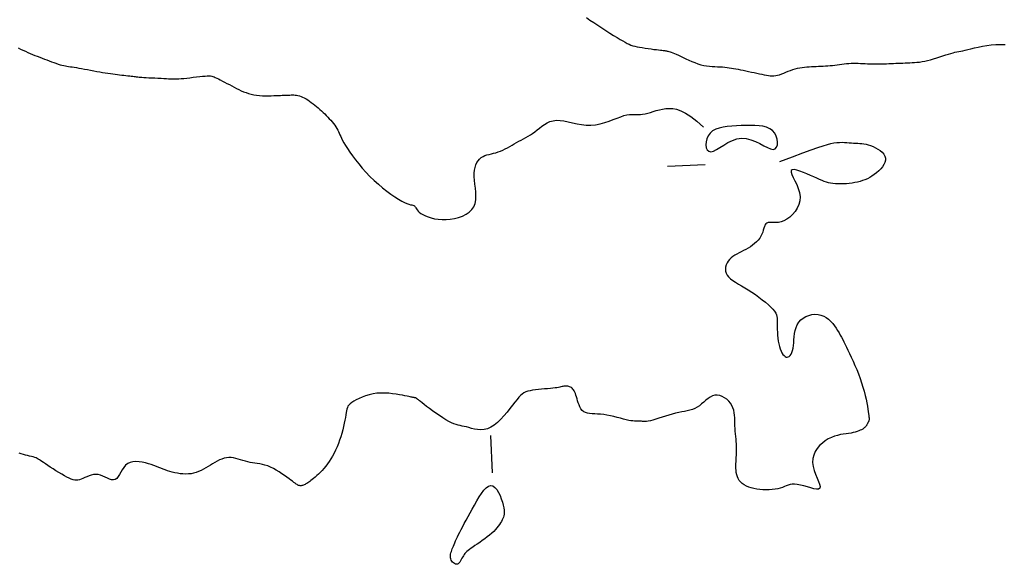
# Model space of a CAD drawing. Header units: millimetres. Extents: x 32690613 to 32693367, y 5343692 to 5344708.
# Tile 330 of 656: x 32692900 to 32692927, y 5343727 to 5343742. Entities that reach past the tile are written whole.
import ezdxf

# ---------------------------------------------------------------- set-up
doc = ezdxf.new("R2010")
doc.units = ezdxf.units.MM
doc.header["$LTSCALE"] = 20
doc.layers.add('02-DGM_HL_493.50', color=112, linetype='Continuous')

msp = doc.modelspace()

# ---------------------------------------------------------------- linework, layer by layer
at = {"layer": '02-DGM_HL_493.50', "elevation": 493.5, "flags": 128}
for points in [[(32692915.519, 5343741.939), (32692915.611, 5343741.871), (32692915.711, 5343741.801), (32692915.817, 5343741.73), (32692915.925, 5343741.659), (32692916.033, 5343741.589), (32692916.139, 5343741.523), (32692916.241, 5343741.461), (32692916.334, 5343741.404), (32692916.418, 5343741.354), (32692916.49, 5343741.312), (32692916.552, 5343741.277), (32692916.606, 5343741.248), (32692916.657, 5343741.224), (32692916.705, 5343741.204), (32692916.754, 5343741.187), (32692916.807, 5343741.173), (32692916.866, 5343741.159), (32692916.933, 5343741.146), (32692917.007, 5343741.134), (32692917.084, 5343741.121), (32692917.163, 5343741.11), (32692917.241, 5343741.099), (32692917.315, 5343741.089), (32692917.383, 5343741.081), (32692917.442, 5343741.074), (32692917.491, 5343741.068), (32692917.531, 5343741.063), (32692917.563, 5343741.06), (32692917.589, 5343741.056), (32692917.611, 5343741.054), (32692917.63, 5343741.051), (32692917.649, 5343741.047), (32692917.669, 5343741.043), (32692917.691, 5343741.038), (32692917.717, 5343741.032), (32692917.747, 5343741.024), (32692917.781, 5343741.013), (32692917.819, 5343740.999), (32692917.863, 5343740.982), (32692917.912, 5343740.961), (32692917.968, 5343740.936), (32692918.03, 5343740.906), (32692918.097, 5343740.873), (32692918.17, 5343740.838), (32692918.246, 5343740.802), (32692918.324, 5343740.767), (32692918.404, 5343740.734), (32692918.485, 5343740.704), (32692918.566, 5343740.68), (32692918.645, 5343740.661), (32692918.723, 5343740.647), (32692918.799, 5343740.637), (32692918.873, 5343740.631), (32692918.945, 5343740.627), (32692919.015, 5343740.625), (32692919.082, 5343740.622), (32692919.146, 5343740.619), (32692919.208, 5343740.614), (32692919.267, 5343740.608), (32692919.325, 5343740.6), (32692919.382, 5343740.591), (32692919.44, 5343740.581), (32692919.5, 5343740.569), (32692919.562, 5343740.557), (32692919.627, 5343740.543), (32692919.696, 5343740.529), (32692919.769, 5343740.514), (32692919.843, 5343740.498), (32692919.917, 5343740.483), (32692919.992, 5343740.467), (32692920.064, 5343740.452), (32692920.134, 5343740.437), (32692920.199, 5343740.424), (32692920.26, 5343740.411), (32692920.316, 5343740.4), (32692920.369, 5343740.392), (32692920.419, 5343740.386), (32692920.469, 5343740.383), (32692920.517, 5343740.383), (32692920.566, 5343740.389), (32692920.617, 5343740.398), (32692920.67, 5343740.413), (32692920.725, 5343740.432), (32692920.781, 5343740.454), (32692920.84, 5343740.478), (32692920.899, 5343740.503), (32692920.96, 5343740.527), (32692921.021, 5343740.55), (32692921.083, 5343740.57), (32692921.145, 5343740.586), (32692921.207, 5343740.598), (32692921.269, 5343740.608), (32692921.331, 5343740.616), (32692921.394, 5343740.621), (32692921.456, 5343740.625), (32692921.518, 5343740.628), (32692921.581, 5343740.631), (32692921.643, 5343740.633), (32692921.706, 5343740.636), (32692921.768, 5343740.639), (32692921.831, 5343740.642), (32692921.893, 5343740.646), (32692921.955, 5343740.65), (32692922.018, 5343740.656), (32692922.08, 5343740.662), (32692922.142, 5343740.67), (32692922.205, 5343740.678), (32692922.267, 5343740.686), (32692922.329, 5343740.694), (32692922.391, 5343740.702), (32692922.454, 5343740.709), (32692922.516, 5343740.714), (32692922.578, 5343740.717), (32692922.641, 5343740.719), (32692922.703, 5343740.718), (32692922.766, 5343740.716), (32692922.829, 5343740.714), (32692922.891, 5343740.71), (32692922.954, 5343740.707), (32692923.017, 5343740.704), (32692923.079, 5343740.701), (32692923.142, 5343740.7), (32692923.204, 5343740.699), (32692923.267, 5343740.699), (32692923.33, 5343740.701), (32692923.392, 5343740.702), (32692923.454, 5343740.704), (32692923.517, 5343740.706), (32692923.579, 5343740.709), (32692923.642, 5343740.711), (32692923.704, 5343740.714), (32692923.767, 5343740.716), (32692923.829, 5343740.719), (32692923.892, 5343740.721), (32692923.954, 5343740.723), (32692924.017, 5343740.726), (32692924.079, 5343740.728), (32692924.142, 5343740.731), (32692924.205, 5343740.734), (32692924.268, 5343740.738), (32692924.334, 5343740.743), (32692924.401, 5343740.751), (32692924.471, 5343740.761), (32692924.543, 5343740.774), (32692924.619, 5343740.791), (32692924.698, 5343740.812), (32692924.779, 5343740.835), (32692924.861, 5343740.861), (32692924.943, 5343740.887), (32692925.023, 5343740.914), (32692925.1, 5343740.939), (32692925.171, 5343740.962), (32692925.237, 5343740.982), (32692925.295, 5343740.998), (32692925.348, 5343741.011), (32692925.399, 5343741.022), (32692925.448, 5343741.032), (32692925.5, 5343741.042), (32692925.556, 5343741.053), (32692925.619, 5343741.067), (32692925.691, 5343741.083), (32692925.774, 5343741.104), (32692925.868, 5343741.127), (32692925.969, 5343741.151), (32692926.079, 5343741.174), (32692926.194, 5343741.194), (32692926.314, 5343741.21), (32692926.437, 5343741.22), (32692926.562, 5343741.221), (32692926.687, 5343741.214)], [(32692900.358, 5343741.128), (32692900.422, 5343741.096), (32692900.485, 5343741.065), (32692900.549, 5343741.036), (32692900.613, 5343741.008), (32692900.676, 5343740.981), (32692900.74, 5343740.954), (32692900.803, 5343740.928), (32692900.867, 5343740.903), (32692900.931, 5343740.878), (32692900.994, 5343740.854), (32692901.058, 5343740.83), (32692901.121, 5343740.805), (32692901.184, 5343740.781), (32692901.246, 5343740.758), (32692901.306, 5343740.736), (32692901.365, 5343740.716), (32692901.422, 5343740.697), (32692901.475, 5343740.68), (32692901.525, 5343740.666), (32692901.572, 5343740.655), (32692901.617, 5343740.646), (32692901.66, 5343740.638), (32692901.704, 5343740.632), (32692901.75, 5343740.625), (32692901.799, 5343740.619), (32692901.852, 5343740.611), (32692901.911, 5343740.602), (32692901.978, 5343740.591), (32692902.05, 5343740.578), (32692902.127, 5343740.563), (32692902.208, 5343740.548), (32692902.29, 5343740.532), (32692902.372, 5343740.516), (32692902.454, 5343740.501), (32692902.533, 5343740.487), (32692902.609, 5343740.474), (32692902.682, 5343740.462), (32692902.751, 5343740.452), (32692902.818, 5343740.442), (32692902.882, 5343740.433), (32692902.944, 5343740.425), (32692903.005, 5343740.418), (32692903.064, 5343740.41), (32692903.122, 5343740.403), (32692903.179, 5343740.397), (32692903.233, 5343740.39), (32692903.284, 5343740.384), (32692903.332, 5343740.379), (32692903.376, 5343740.373), (32692903.416, 5343740.369), (32692903.45, 5343740.364), (32692903.479, 5343740.361), (32692903.504, 5343740.357), (32692903.528, 5343740.354), (32692903.553, 5343740.352), (32692903.582, 5343740.349), (32692903.616, 5343740.346), (32692903.657, 5343740.343), (32692903.709, 5343740.34), (32692903.771, 5343740.337), (32692903.844, 5343740.333), (32692903.922, 5343740.329), (32692904.004, 5343740.325), (32692904.087, 5343740.321), (32692904.168, 5343740.317), (32692904.243, 5343740.313), (32692904.311, 5343740.309), (32692904.369, 5343740.306), (32692904.419, 5343740.303), (32692904.463, 5343740.301), (32692904.505, 5343740.299), (32692904.547, 5343740.299), (32692904.593, 5343740.3), (32692904.645, 5343740.303), (32692904.705, 5343740.308), (32692904.776, 5343740.315), (32692904.856, 5343740.324), (32692904.941, 5343740.333), (32692905.028, 5343740.343), (32692905.116, 5343740.353), (32692905.2, 5343740.362), (32692905.277, 5343740.37), (32692905.345, 5343740.376), (32692905.402, 5343740.379), (32692905.448, 5343740.38), (32692905.487, 5343740.379), (32692905.521, 5343740.374), (32692905.553, 5343740.366), (32692905.584, 5343740.355), (32692905.617, 5343740.34), (32692905.655, 5343740.321), (32692905.7, 5343740.299), (32692905.75, 5343740.273), (32692905.806, 5343740.244), (32692905.865, 5343740.214), (32692905.928, 5343740.181), (32692905.992, 5343740.148), (32692906.057, 5343740.114), (32692906.121, 5343740.081), (32692906.184, 5343740.048), (32692906.247, 5343740.016), (32692906.309, 5343739.986), (32692906.372, 5343739.958), (32692906.436, 5343739.933), (32692906.502, 5343739.91), (32692906.571, 5343739.891), (32692906.642, 5343739.876), (32692906.718, 5343739.865), (32692906.796, 5343739.857), (32692906.875, 5343739.852), (32692906.954, 5343739.85), (32692907.032, 5343739.85), (32692907.107, 5343739.851), (32692907.178, 5343739.854), (32692907.243, 5343739.856), (32692907.302, 5343739.858), (32692907.356, 5343739.86), (32692907.404, 5343739.862), (32692907.448, 5343739.864), (32692907.489, 5343739.866), (32692907.527, 5343739.867), (32692907.564, 5343739.869), (32692907.6, 5343739.87), (32692907.636, 5343739.871), (32692907.672, 5343739.872), (32692907.708, 5343739.872), (32692907.745, 5343739.87), (32692907.783, 5343739.866), (32692907.822, 5343739.859), (32692907.862, 5343739.848), (32692907.903, 5343739.834), (32692907.946, 5343739.816), (32692907.991, 5343739.794), (32692908.036, 5343739.768), (32692908.083, 5343739.739), (32692908.129, 5343739.708), (32692908.176, 5343739.674), (32692908.223, 5343739.639), (32692908.27, 5343739.602), (32692908.315, 5343739.565), (32692908.36, 5343739.527), (32692908.405, 5343739.488), (32692908.448, 5343739.448), (32692908.491, 5343739.408), (32692908.534, 5343739.367), (32692908.575, 5343739.325), (32692908.616, 5343739.282), (32692908.656, 5343739.239), (32692908.695, 5343739.195), (32692908.732, 5343739.151), (32692908.768, 5343739.106), (32692908.801, 5343739.063), (32692908.832, 5343739.019), (32692908.859, 5343738.977), (32692908.883, 5343738.935), (32692908.904, 5343738.895), (32692908.923, 5343738.854), (32692908.942, 5343738.812), (32692908.962, 5343738.767), (32692908.985, 5343738.716), (32692909.013, 5343738.66), (32692909.047, 5343738.596), (32692909.09, 5343738.522), (32692909.143, 5343738.439), (32692909.205, 5343738.346), (32692909.276, 5343738.246), (32692909.355, 5343738.141), (32692909.442, 5343738.032), (32692909.536, 5343737.921), (32692909.636, 5343737.809), (32692909.742, 5343737.7), (32692909.853, 5343737.593), (32692909.966, 5343737.491), (32692910.08, 5343737.395), (32692910.193, 5343737.305), (32692910.303, 5343737.224), (32692910.406, 5343737.152), (32692910.502, 5343737.09), (32692910.588, 5343737.04), (32692910.662, 5343737.003), (32692910.724, 5343736.976), (32692910.777, 5343736.957), (32692910.821, 5343736.944), (32692910.857, 5343736.936), (32692910.885, 5343736.929), (32692910.908, 5343736.922), (32692910.926, 5343736.912), (32692910.941, 5343736.898), (32692910.954, 5343736.879), (32692910.967, 5343736.857), (32692910.982, 5343736.832), (32692911.001, 5343736.804), (32692911.026, 5343736.774), (32692911.058, 5343736.742), (32692911.101, 5343736.71), (32692911.155, 5343736.678), (32692911.219, 5343736.646), (32692911.294, 5343736.617), (32692911.377, 5343736.591), (32692911.467, 5343736.569), (32692911.565, 5343736.554), (32692911.667, 5343736.545), (32692911.775, 5343736.545), (32692911.885, 5343736.554), (32692911.996, 5343736.572), (32692912.105, 5343736.601), (32692912.209, 5343736.639), (32692912.304, 5343736.687), (32692912.388, 5343736.745), (32692912.459, 5343736.812), (32692912.512, 5343736.89), (32692912.546, 5343736.978), (32692912.564, 5343737.074), (32692912.569, 5343737.175), (32692912.564, 5343737.28), (32692912.554, 5343737.387), (32692912.541, 5343737.492), (32692912.529, 5343737.594), (32692912.522, 5343737.691), (32692912.522, 5343737.781), (32692912.53, 5343737.864), (32692912.545, 5343737.939), (32692912.567, 5343738.006), (32692912.595, 5343738.066), (32692912.629, 5343738.118), (32692912.667, 5343738.162), (32692912.711, 5343738.199), (32692912.758, 5343738.229), (32692912.81, 5343738.252), (32692912.864, 5343738.271), (32692912.921, 5343738.287), (32692912.98, 5343738.301), (32692913.04, 5343738.315), (32692913.102, 5343738.331), (32692913.164, 5343738.35), (32692913.225, 5343738.374), (32692913.287, 5343738.401), (32692913.348, 5343738.431), (32692913.409, 5343738.464), (32692913.47, 5343738.499), (32692913.532, 5343738.534), (32692913.593, 5343738.569), (32692913.654, 5343738.603), (32692913.715, 5343738.636), (32692913.777, 5343738.668), (32692913.838, 5343738.701), (32692913.899, 5343738.734), (32692913.96, 5343738.768), (32692914.021, 5343738.805), (32692914.082, 5343738.845), (32692914.143, 5343738.889), (32692914.204, 5343738.937), (32692914.266, 5343738.987), (32692914.33, 5343739.037), (32692914.396, 5343739.084), (32692914.467, 5343739.126), (32692914.543, 5343739.16), (32692914.625, 5343739.184), (32692914.715, 5343739.195), (32692914.813, 5343739.192), (32692914.918, 5343739.177), (32692915.029, 5343739.154), (32692915.145, 5343739.128), (32692915.265, 5343739.102), (32692915.388, 5343739.08), (32692915.513, 5343739.066), (32692915.638, 5343739.064), (32692915.762, 5343739.076), (32692915.885, 5343739.101), (32692916.004, 5343739.134), (32692916.12, 5343739.173), (32692916.23, 5343739.215), (32692916.334, 5343739.256), (32692916.43, 5343739.292), (32692916.517, 5343739.321), (32692916.595, 5343739.34), (32692916.664, 5343739.35), (32692916.728, 5343739.354), (32692916.787, 5343739.354), (32692916.843, 5343739.352), (32692916.899, 5343739.351), (32692916.956, 5343739.351), (32692917.016, 5343739.357), (32692917.081, 5343739.369), (32692917.15, 5343739.386), (32692917.223, 5343739.407), (32692917.3, 5343739.43), (32692917.38, 5343739.453), (32692917.463, 5343739.474), (32692917.548, 5343739.493), (32692917.636, 5343739.506), (32692917.725, 5343739.513), (32692917.819, 5343739.509), (32692917.921, 5343739.49), (32692918.032, 5343739.451), (32692918.157, 5343739.389), (32692918.299, 5343739.298), (32692918.459, 5343739.175), (32692918.642, 5343739.015)], [(32692920.679, 5343738.094), (32692921.016, 5343738.22), (32692921.291, 5343738.324), (32692921.514, 5343738.406), (32692921.691, 5343738.47), (32692921.833, 5343738.518), (32692921.946, 5343738.552), (32692922.038, 5343738.576), (32692922.119, 5343738.592), (32692922.195, 5343738.602), (32692922.268, 5343738.607), (32692922.337, 5343738.608), (32692922.403, 5343738.606), (32692922.467, 5343738.602), (32692922.528, 5343738.597), (32692922.588, 5343738.592), (32692922.645, 5343738.587), (32692922.701, 5343738.584), (32692922.755, 5343738.581), (32692922.81, 5343738.578), (32692922.864, 5343738.573), (32692922.92, 5343738.566), (32692922.977, 5343738.556), (32692923.036, 5343738.541), (32692923.098, 5343738.522), (32692923.162, 5343738.496), (32692923.228, 5343738.465), (32692923.292, 5343738.429), (32692923.351, 5343738.388), (32692923.404, 5343738.343), (32692923.447, 5343738.294), (32692923.478, 5343738.242), (32692923.494, 5343738.187), (32692923.495, 5343738.13), (32692923.48, 5343738.072), (32692923.452, 5343738.013), (32692923.414, 5343737.955), (32692923.367, 5343737.899), (32692923.313, 5343737.844), (32692923.255, 5343737.794), (32692923.195, 5343737.747), (32692923.134, 5343737.706), (32692923.072, 5343737.669), (32692923.01, 5343737.637), (32692922.946, 5343737.609), (32692922.882, 5343737.585), (32692922.815, 5343737.564), (32692922.746, 5343737.547), (32692922.675, 5343737.532), (32692922.601, 5343737.52), (32692922.526, 5343737.511), (32692922.45, 5343737.504), (32692922.374, 5343737.5), (32692922.299, 5343737.498), (32692922.227, 5343737.499), (32692922.157, 5343737.503), (32692922.092, 5343737.509), (32692922.031, 5343737.519), (32692921.974, 5343737.531), (32692921.918, 5343737.547), (32692921.861, 5343737.566), (32692921.801, 5343737.589), (32692921.736, 5343737.617), (32692921.665, 5343737.648), (32692921.585, 5343737.684), (32692921.495, 5343737.724), (32692921.4, 5343737.766), (32692921.304, 5343737.806), (32692921.212, 5343737.84), (32692921.129, 5343737.865), (32692921.059, 5343737.879), (32692921.008, 5343737.876), (32692920.981, 5343737.855), (32692920.979, 5343737.813), (32692921, 5343737.751), (32692921.035, 5343737.673), (32692921.08, 5343737.583), (32692921.127, 5343737.483), (32692921.169, 5343737.376), (32692921.201, 5343737.266), (32692921.216, 5343737.155), (32692921.209, 5343737.048), (32692921.182, 5343736.945), (32692921.138, 5343736.848), (32692921.081, 5343736.759), (32692921.013, 5343736.68), (32692920.939, 5343736.611), (32692920.861, 5343736.555), (32692920.783, 5343736.513), (32692920.708, 5343736.486), (32692920.636, 5343736.472), (32692920.57, 5343736.466), (32692920.508, 5343736.466), (32692920.453, 5343736.468), (32692920.403, 5343736.469), (32692920.361, 5343736.465), (32692920.326, 5343736.454), (32692920.3, 5343736.431), (32692920.279, 5343736.399), (32692920.263, 5343736.359), (32692920.248, 5343736.313), (32692920.234, 5343736.262), (32692920.219, 5343736.209), (32692920.199, 5343736.154), (32692920.173, 5343736.1), (32692920.14, 5343736.048), (32692920.101, 5343735.998), (32692920.055, 5343735.951), (32692920.004, 5343735.906), (32692919.949, 5343735.863), (32692919.891, 5343735.823), (32692919.831, 5343735.786), (32692919.77, 5343735.751), (32692919.709, 5343735.718), (32692919.648, 5343735.687), (32692919.589, 5343735.657), (32692919.532, 5343735.627), (32692919.477, 5343735.595), (32692919.426, 5343735.561), (32692919.378, 5343735.524), (32692919.336, 5343735.484), (32692919.299, 5343735.438), (32692919.268, 5343735.388), (32692919.244, 5343735.336), (32692919.229, 5343735.281), (32692919.223, 5343735.226), (32692919.227, 5343735.17), (32692919.242, 5343735.116), (32692919.269, 5343735.064), (32692919.308, 5343735.015), (32692919.359, 5343734.967), (32692919.421, 5343734.921), (32692919.491, 5343734.875), (32692919.569, 5343734.827), (32692919.653, 5343734.778), (32692919.742, 5343734.726), (32692919.835, 5343734.669), (32692919.929, 5343734.608), (32692920.025, 5343734.543), (32692920.118, 5343734.476), (32692920.208, 5343734.407), (32692920.292, 5343734.34), (32692920.369, 5343734.274), (32692920.436, 5343734.211), (32692920.491, 5343734.153), (32692920.534, 5343734.1), (32692920.565, 5343734.052), (32692920.586, 5343734.006), (32692920.599, 5343733.961), (32692920.606, 5343733.915), (32692920.608, 5343733.866), (32692920.608, 5343733.813), (32692920.607, 5343733.754), (32692920.607, 5343733.688), (32692920.608, 5343733.616), (32692920.611, 5343733.54), (32692920.616, 5343733.461), (32692920.624, 5343733.382), (32692920.634, 5343733.304), (32692920.647, 5343733.229), (32692920.664, 5343733.159), (32692920.684, 5343733.095), (32692920.707, 5343733.038), (32692920.732, 5343732.99), (32692920.759, 5343732.949), (32692920.788, 5343732.916), (32692920.817, 5343732.893), (32692920.846, 5343732.879), (32692920.875, 5343732.875), (32692920.902, 5343732.881), (32692920.928, 5343732.897), (32692920.953, 5343732.923), (32692920.975, 5343732.958), (32692920.995, 5343733.002), (32692921.012, 5343733.054), (32692921.027, 5343733.114), (32692921.038, 5343733.182), (32692921.046, 5343733.256), (32692921.053, 5343733.336), (32692921.061, 5343733.419), (32692921.071, 5343733.503), (32692921.086, 5343733.586), (32692921.108, 5343733.666), (32692921.139, 5343733.741), (32692921.18, 5343733.81), (32692921.234, 5343733.87), (32692921.298, 5343733.92), (32692921.37, 5343733.961), (32692921.448, 5343733.991), (32692921.53, 5343734.011), (32692921.613, 5343734.019), (32692921.695, 5343734.016), (32692921.773, 5343734), (32692921.846, 5343733.972), (32692921.914, 5343733.933), (32692921.976, 5343733.885), (32692922.034, 5343733.831), (32692922.086, 5343733.771), (32692922.134, 5343733.709), (32692922.178, 5343733.646), (32692922.218, 5343733.584), (32692922.255, 5343733.524), (32692922.289, 5343733.465), (32692922.321, 5343733.407), (32692922.352, 5343733.347), (32692922.384, 5343733.284), (32692922.417, 5343733.216), (32692922.453, 5343733.142), (32692922.491, 5343733.06), (32692922.534, 5343732.97), (32692922.58, 5343732.872), (32692922.629, 5343732.767), (32692922.678, 5343732.657), (32692922.726, 5343732.543), (32692922.773, 5343732.427), (32692922.818, 5343732.31), (32692922.858, 5343732.193), (32692922.894, 5343732.077), (32692922.925, 5343731.964), (32692922.952, 5343731.856), (32692922.975, 5343731.752), (32692922.995, 5343731.656), (32692923.011, 5343731.568), (32692923.024, 5343731.489), (32692923.034, 5343731.421), (32692923.042, 5343731.365), (32692923.049, 5343731.319), (32692923.053, 5343731.283), (32692923.056, 5343731.254), (32692923.057, 5343731.232), (32692923.057, 5343731.214), (32692923.056, 5343731.201), (32692923.054, 5343731.189), (32692923.051, 5343731.178), (32692923.047, 5343731.168), (32692923.043, 5343731.158), (32692923.038, 5343731.149), (32692923.032, 5343731.138), (32692923.027, 5343731.128), (32692923.02, 5343731.117), (32692923.014, 5343731.104), (32692923.008, 5343731.091), (32692923, 5343731.077), (32692922.992, 5343731.061), (32692922.982, 5343731.045), (32692922.969, 5343731.029), (32692922.954, 5343731.011), (32692922.936, 5343730.994), (32692922.914, 5343730.976), (32692922.888, 5343730.958), (32692922.857, 5343730.94), (32692922.822, 5343730.923), (32692922.782, 5343730.906), (32692922.738, 5343730.891), (32692922.688, 5343730.876), (32692922.634, 5343730.863), (32692922.575, 5343730.851), (32692922.51, 5343730.841), (32692922.441, 5343730.831), (32692922.368, 5343730.82), (32692922.291, 5343730.807), (32692922.213, 5343730.789), (32692922.132, 5343730.765), (32692922.051, 5343730.734), (32692921.969, 5343730.694), (32692921.888, 5343730.644), (32692921.81, 5343730.584), (32692921.738, 5343730.516), (32692921.673, 5343730.439), (32692921.62, 5343730.355), (32692921.579, 5343730.264), (32692921.555, 5343730.168), (32692921.549, 5343730.066), (32692921.563, 5343729.96), (32692921.591, 5343729.853), (32692921.629, 5343729.749), (32692921.669, 5343729.65), (32692921.707, 5343729.56), (32692921.736, 5343729.483), (32692921.75, 5343729.421), (32692921.743, 5343729.378), (32692921.71, 5343729.357), (32692921.656, 5343729.354), (32692921.585, 5343729.364), (32692921.501, 5343729.385), (32692921.41, 5343729.411), (32692921.316, 5343729.438), (32692921.225, 5343729.463), (32692921.141, 5343729.48), (32692921.068, 5343729.487), (32692921.005, 5343729.485), (32692920.948, 5343729.475), (32692920.897, 5343729.46), (32692920.847, 5343729.441), (32692920.797, 5343729.42), (32692920.744, 5343729.398), (32692920.686, 5343729.379), (32692920.621, 5343729.363), (32692920.549, 5343729.35), (32692920.471, 5343729.341), (32692920.391, 5343729.336), (32692920.308, 5343729.335), (32692920.225, 5343729.337), (32692920.142, 5343729.344), (32692920.062, 5343729.354), (32692919.985, 5343729.369), (32692919.912, 5343729.388), (32692919.845, 5343729.41), (32692919.782, 5343729.437), (32692919.725, 5343729.468), (32692919.675, 5343729.504), (32692919.631, 5343729.543), (32692919.594, 5343729.586), (32692919.565, 5343729.634), (32692919.542, 5343729.685), (32692919.526, 5343729.739), (32692919.514, 5343729.795), (32692919.507, 5343729.853), (32692919.504, 5343729.912), (32692919.504, 5343729.971), (32692919.505, 5343730.03), (32692919.508, 5343730.087), (32692919.511, 5343730.144), (32692919.515, 5343730.201), (32692919.519, 5343730.258), (32692919.522, 5343730.315), (32692919.524, 5343730.374), (32692919.524, 5343730.434), (32692919.523, 5343730.495), (32692919.519, 5343730.558), (32692919.514, 5343730.624), (32692919.508, 5343730.691), (32692919.5, 5343730.759), (32692919.493, 5343730.829), (32692919.487, 5343730.899), (32692919.481, 5343730.97), (32692919.478, 5343731.041), (32692919.476, 5343731.113), (32692919.474, 5343731.184), (32692919.472, 5343731.254), (32692919.468, 5343731.324), (32692919.46, 5343731.392), (32692919.446, 5343731.459), (32692919.426, 5343731.524), (32692919.397, 5343731.586), (32692919.358, 5343731.646), (32692919.312, 5343731.701), (32692919.258, 5343731.751), (32692919.199, 5343731.793), (32692919.137, 5343731.827), (32692919.072, 5343731.849), (32692919.007, 5343731.86), (32692918.943, 5343731.857), (32692918.881, 5343731.839), (32692918.821, 5343731.81), (32692918.762, 5343731.77), (32692918.705, 5343731.725), (32692918.647, 5343731.676), (32692918.589, 5343731.627), (32692918.531, 5343731.58), (32692918.471, 5343731.539), (32692918.408, 5343731.506), (32692918.344, 5343731.48), (32692918.277, 5343731.459), (32692918.207, 5343731.442), (32692918.134, 5343731.427), (32692918.057, 5343731.412), (32692917.977, 5343731.397), (32692917.893, 5343731.378), (32692917.805, 5343731.355), (32692917.715, 5343731.329), (32692917.624, 5343731.301), (32692917.535, 5343731.273), (32692917.448, 5343731.245), (32692917.366, 5343731.22), (32692917.291, 5343731.198), (32692917.224, 5343731.18), (32692917.167, 5343731.169), (32692917.119, 5343731.162), (32692917.078, 5343731.159), (32692917.044, 5343731.159), (32692917.014, 5343731.162), (32692916.988, 5343731.165), (32692916.964, 5343731.168), (32692916.941, 5343731.17), (32692916.918, 5343731.17), (32692916.893, 5343731.169), (32692916.865, 5343731.168), (32692916.834, 5343731.168), (32692916.797, 5343731.169), (32692916.754, 5343731.172), (32692916.704, 5343731.178), (32692916.646, 5343731.189), (32692916.578, 5343731.205), (32692916.503, 5343731.224), (32692916.421, 5343731.246), (32692916.335, 5343731.268), (32692916.246, 5343731.291), (32692916.155, 5343731.312), (32692916.065, 5343731.329), (32692915.977, 5343731.343), (32692915.893, 5343731.351), (32692915.813, 5343731.356), (32692915.738, 5343731.359), (32692915.667, 5343731.363), (32692915.602, 5343731.368), (32692915.543, 5343731.379), (32692915.49, 5343731.395), (32692915.444, 5343731.42), (32692915.404, 5343731.454), (32692915.371, 5343731.497), (32692915.343, 5343731.546), (32692915.319, 5343731.6), (32692915.299, 5343731.656), (32692915.282, 5343731.712), (32692915.266, 5343731.767), (32692915.251, 5343731.819), (32692915.236, 5343731.865), (32692915.221, 5343731.906), (32692915.205, 5343731.943), (32692915.189, 5343731.974), (32692915.172, 5343732.002), (32692915.154, 5343732.025), (32692915.135, 5343732.045), (32692915.114, 5343732.062), (32692915.092, 5343732.075), (32692915.069, 5343732.085), (32692915.044, 5343732.093), (32692915.019, 5343732.098), (32692914.993, 5343732.101), (32692914.967, 5343732.102), (32692914.941, 5343732.101), (32692914.916, 5343732.098), (32692914.891, 5343732.094), (32692914.865, 5343732.088), (32692914.837, 5343732.082), (32692914.806, 5343732.075), (32692914.771, 5343732.068), (32692914.729, 5343732.06), (32692914.68, 5343732.053), (32692914.623, 5343732.046), (32692914.556, 5343732.039), (32692914.482, 5343732.033), (32692914.402, 5343732.027), (32692914.32, 5343732.02), (32692914.237, 5343732.012), (32692914.157, 5343732.003), (32692914.081, 5343731.993), (32692914.012, 5343731.98), (32692913.952, 5343731.965), (32692913.899, 5343731.946), (32692913.851, 5343731.921), (32692913.806, 5343731.891), (32692913.761, 5343731.852), (32692913.715, 5343731.804), (32692913.665, 5343731.746), (32692913.61, 5343731.676), (32692913.546, 5343731.594), (32692913.476, 5343731.503), (32692913.399, 5343731.407), (32692913.317, 5343731.311), (32692913.232, 5343731.218), (32692913.144, 5343731.133), (32692913.054, 5343731.06), (32692912.963, 5343731.004), (32692912.873, 5343730.966), (32692912.784, 5343730.945), (32692912.697, 5343730.939), (32692912.612, 5343730.944), (32692912.531, 5343730.957), (32692912.454, 5343730.974), (32692912.382, 5343730.994), (32692912.316, 5343731.012), (32692912.256, 5343731.026), (32692912.2, 5343731.038), (32692912.147, 5343731.049), (32692912.094, 5343731.061), (32692912.039, 5343731.077), (32692911.981, 5343731.097), (32692911.918, 5343731.124), (32692911.847, 5343731.16), (32692911.768, 5343731.206), (32692911.682, 5343731.26), (32692911.593, 5343731.319), (32692911.502, 5343731.382), (32692911.413, 5343731.445), (32692911.329, 5343731.506), (32692911.253, 5343731.563), (32692911.187, 5343731.613), (32692911.133, 5343731.655), (32692911.091, 5343731.688), (32692911.059, 5343731.714), (32692911.035, 5343731.734), (32692911.018, 5343731.749), (32692911.005, 5343731.759), (32692910.995, 5343731.767), (32692910.987, 5343731.773), (32692910.979, 5343731.778), (32692910.971, 5343731.782), (32692910.962, 5343731.786), (32692910.953, 5343731.789), (32692910.943, 5343731.792), (32692910.933, 5343731.794), (32692910.922, 5343731.796), (32692910.911, 5343731.798), (32692910.899, 5343731.801), (32692910.885, 5343731.803), (32692910.867, 5343731.806), (32692910.845, 5343731.81), (32692910.815, 5343731.815), (32692910.778, 5343731.823), (32692910.732, 5343731.832), (32692910.675, 5343731.843), (32692910.606, 5343731.857), (32692910.527, 5343731.872), (32692910.439, 5343731.887), (32692910.343, 5343731.9), (32692910.243, 5343731.911), (32692910.139, 5343731.917), (32692910.033, 5343731.917), (32692909.927, 5343731.91), (32692909.823, 5343731.895), (32692909.722, 5343731.872), (32692909.626, 5343731.844), (32692909.535, 5343731.812), (32692909.451, 5343731.776), (32692909.375, 5343731.739), (32692909.31, 5343731.701), (32692909.255, 5343731.665), (32692909.212, 5343731.631), (32692909.18, 5343731.597), (32692909.156, 5343731.564), (32692909.139, 5343731.528), (32692909.127, 5343731.489), (32692909.118, 5343731.445), (32692909.11, 5343731.395), (32692909.101, 5343731.336), (32692909.09, 5343731.269), (32692909.075, 5343731.194), (32692909.058, 5343731.112), (32692909.039, 5343731.025), (32692909.017, 5343730.934), (32692908.991, 5343730.842), (32692908.964, 5343730.749), (32692908.933, 5343730.657), (32692908.9, 5343730.567), (32692908.865, 5343730.48), (32692908.827, 5343730.395), (32692908.787, 5343730.314), (32692908.745, 5343730.236), (32692908.702, 5343730.162), (32692908.656, 5343730.092), (32692908.609, 5343730.025), (32692908.561, 5343729.963), (32692908.512, 5343729.905), (32692908.464, 5343729.851), (32692908.415, 5343729.801), (32692908.368, 5343729.755), (32692908.323, 5343729.713), (32692908.279, 5343729.675), (32692908.239, 5343729.641), (32692908.202, 5343729.611), (32692908.169, 5343729.584), (32692908.138, 5343729.561), (32692908.109, 5343729.541), (32692908.083, 5343729.523), (32692908.058, 5343729.507), (32692908.034, 5343729.493), (32692908.011, 5343729.481), (32692907.989, 5343729.471), (32692907.967, 5343729.462), (32692907.946, 5343729.454), (32692907.924, 5343729.449), (32692907.903, 5343729.446), (32692907.882, 5343729.446), (32692907.861, 5343729.448), (32692907.84, 5343729.454), (32692907.819, 5343729.462), (32692907.796, 5343729.475), (32692907.772, 5343729.49), (32692907.744, 5343729.51), (32692907.712, 5343729.534), (32692907.676, 5343729.562), (32692907.633, 5343729.594), (32692907.583, 5343729.631), (32692907.526, 5343729.673), (32692907.461, 5343729.718), (32692907.392, 5343729.765), (32692907.319, 5343729.812), (32692907.243, 5343729.858), (32692907.166, 5343729.9), (32692907.089, 5343729.939), (32692907.014, 5343729.971), (32692906.941, 5343729.995), (32692906.871, 5343730.014), (32692906.803, 5343730.028), (32692906.737, 5343730.038), (32692906.672, 5343730.047), (32692906.608, 5343730.056), (32692906.544, 5343730.066), (32692906.481, 5343730.079), (32692906.418, 5343730.096), (32692906.355, 5343730.116), (32692906.291, 5343730.136), (32692906.228, 5343730.156), (32692906.165, 5343730.174), (32692906.102, 5343730.188), (32692906.039, 5343730.197), (32692905.976, 5343730.199), (32692905.914, 5343730.192), (32692905.852, 5343730.178), (32692905.79, 5343730.157), (32692905.729, 5343730.131), (32692905.667, 5343730.101), (32692905.606, 5343730.067), (32692905.545, 5343730.031), (32692905.484, 5343729.994), (32692905.423, 5343729.957), (32692905.361, 5343729.921), (32692905.299, 5343729.886), (32692905.236, 5343729.854), (32692905.172, 5343729.825), (32692905.107, 5343729.8), (32692905.039, 5343729.78), (32692904.97, 5343729.766), (32692904.898, 5343729.758), (32692904.825, 5343729.755), (32692904.751, 5343729.758), (32692904.677, 5343729.766), (32692904.604, 5343729.777), (32692904.533, 5343729.791), (32692904.464, 5343729.808), (32692904.399, 5343729.826), (32692904.337, 5343729.846), (32692904.279, 5343729.867), (32692904.222, 5343729.889), (32692904.165, 5343729.912), (32692904.106, 5343729.935), (32692904.045, 5343729.959), (32692903.98, 5343729.983), (32692903.909, 5343730.008), (32692903.833, 5343730.032), (32692903.751, 5343730.054), (32692903.667, 5343730.072), (32692903.582, 5343730.085), (32692903.499, 5343730.089), (32692903.42, 5343730.084), (32692903.346, 5343730.067), (32692903.281, 5343730.037), (32692903.224, 5343729.991), (32692903.176, 5343729.935), (32692903.134, 5343729.872), (32692903.096, 5343729.806), (32692903.06, 5343729.743), (32692903.025, 5343729.687), (32692902.988, 5343729.641), (32692902.947, 5343729.611), (32692902.901, 5343729.6), (32692902.851, 5343729.605), (32692902.797, 5343729.622), (32692902.739, 5343729.647), (32692902.679, 5343729.676), (32692902.617, 5343729.704), (32692902.554, 5343729.728), (32692902.491, 5343729.744), (32692902.429, 5343729.748), (32692902.367, 5343729.742), (32692902.307, 5343729.728), (32692902.248, 5343729.708), (32692902.191, 5343729.685), (32692902.137, 5343729.661), (32692902.086, 5343729.638), (32692902.038, 5343729.618), (32692901.993, 5343729.603), (32692901.951, 5343729.594), (32692901.909, 5343729.591), (32692901.867, 5343729.595), (32692901.822, 5343729.604), (32692901.774, 5343729.62), (32692901.72, 5343729.643), (32692901.66, 5343729.673), (32692901.593, 5343729.709), (32692901.519, 5343729.751), (32692901.443, 5343729.797), (32692901.365, 5343729.844), (32692901.288, 5343729.893), (32692901.214, 5343729.94), (32692901.146, 5343729.985), (32692901.086, 5343730.025), (32692901.035, 5343730.06), (32692900.993, 5343730.09), (32692900.957, 5343730.115), (32692900.925, 5343730.137), (32692900.895, 5343730.155), (32692900.865, 5343730.171), (32692900.834, 5343730.186), (32692900.798, 5343730.199), (32692900.757, 5343730.212), (32692900.712, 5343730.224), (32692900.662, 5343730.237), (32692900.609, 5343730.25), (32692900.553, 5343730.264), (32692900.497, 5343730.278), (32692900.439, 5343730.293), (32692900.383, 5343730.31)], [(32692917.682, 5343737.976), (32692918.681, 5343738.015)], [(32692912.959, 5343730.787), (32692912.998, 5343729.787)]]:
    msp.add_lwpolyline(points, dxfattribs=at)
for points in [[(32692920.48, 5343738.92), (32692920.408, 5343738.972), (32692920.323, 5343739.01), (32692920.226, 5343739.036), (32692920.121, 5343739.052), (32692920.007, 5343739.059), (32692919.888, 5343739.061), (32692919.766, 5343739.058), (32692919.641, 5343739.054), (32692919.516, 5343739.049), (32692919.394, 5343739.042), (32692919.275, 5343739.031), (32692919.163, 5343739.014), (32692919.059, 5343738.99), (32692918.965, 5343738.957), (32692918.883, 5343738.912), (32692918.815, 5343738.855), (32692918.763, 5343738.783), (32692918.727, 5343738.703), (32692918.707, 5343738.619), (32692918.702, 5343738.538), (32692918.713, 5343738.465), (32692918.739, 5343738.406), (32692918.779, 5343738.368), (32692918.834, 5343738.355), (32692918.904, 5343738.372), (32692918.986, 5343738.413), (32692919.079, 5343738.47), (32692919.182, 5343738.535), (32692919.292, 5343738.601), (32692919.409, 5343738.659), (32692919.53, 5343738.702), (32692919.654, 5343738.721), (32692919.779, 5343738.711), (32692919.903, 5343738.678), (32692920.024, 5343738.63), (32692920.139, 5343738.573), (32692920.247, 5343738.516), (32692920.344, 5343738.466), (32692920.429, 5343738.432), (32692920.5, 5343738.42), (32692920.554, 5343738.437), (32692920.591, 5343738.478), (32692920.612, 5343738.539), (32692920.617, 5343738.612), (32692920.606, 5343738.693), (32692920.58, 5343738.775), (32692920.538, 5343738.853)], [(32692912.468, 5343728.821), (32692912.528, 5343728.93), (32692912.59, 5343729.039), (32692912.653, 5343729.144), (32692912.717, 5343729.241), (32692912.782, 5343729.325), (32692912.845, 5343729.391), (32692912.907, 5343729.435), (32692912.966, 5343729.453), (32692913.023, 5343729.44), (32692913.076, 5343729.401), (32692913.126, 5343729.342), (32692913.171, 5343729.268), (32692913.211, 5343729.183), (32692913.245, 5343729.094), (32692913.274, 5343729.006), (32692913.296, 5343728.923), (32692913.311, 5343728.851), (32692913.32, 5343728.789), (32692913.323, 5343728.735), (32692913.32, 5343728.688), (32692913.313, 5343728.645), (32692913.302, 5343728.606), (32692913.287, 5343728.568), (32692913.269, 5343728.53), (32692913.249, 5343728.491), (32692913.225, 5343728.451), (32692913.198, 5343728.408), (32692913.166, 5343728.365), (32692913.13, 5343728.32), (32692913.09, 5343728.273), (32692913.043, 5343728.226), (32692912.991, 5343728.178), (32692912.933, 5343728.128), (32692912.87, 5343728.078), (32692912.803, 5343728.029), (32692912.736, 5343727.98), (32692912.669, 5343727.933), (32692912.604, 5343727.888), (32692912.543, 5343727.847), (32692912.487, 5343727.809), (32692912.439, 5343727.775), (32692912.396, 5343727.744), (32692912.36, 5343727.716), (32692912.328, 5343727.689), (32692912.301, 5343727.663), (32692912.276, 5343727.636), (32692912.254, 5343727.608), (32692912.234, 5343727.577), (32692912.215, 5343727.544), (32692912.196, 5343727.509), (32692912.178, 5343727.473), (32692912.159, 5343727.44), (32692912.14, 5343727.409), (32692912.119, 5343727.383), (32692912.098, 5343727.363), (32692912.074, 5343727.351), (32692912.049, 5343727.347), (32692912.023, 5343727.353), (32692911.997, 5343727.365), (32692911.971, 5343727.383), (32692911.947, 5343727.406), (32692911.926, 5343727.433), (32692911.909, 5343727.462), (32692911.896, 5343727.493), (32692911.889, 5343727.524), (32692911.886, 5343727.555), (32692911.888, 5343727.587), (32692911.893, 5343727.619), (32692911.902, 5343727.653), (32692911.913, 5343727.687), (32692911.925, 5343727.722), (32692911.939, 5343727.758), (32692911.954, 5343727.796), (32692911.969, 5343727.836), (32692911.986, 5343727.878), (32692912.004, 5343727.922), (32692912.025, 5343727.971), (32692912.048, 5343728.023), (32692912.075, 5343728.079), (32692912.104, 5343728.14), (32692912.138, 5343728.207), (32692912.175, 5343728.278), (32692912.215, 5343728.356), (32692912.259, 5343728.438), (32692912.307, 5343728.526), (32692912.358, 5343728.619), (32692912.411, 5343728.718)]]:
    msp.add_lwpolyline(points, close=True, dxfattribs=at)

doc.saveas('drawing.dxf')
